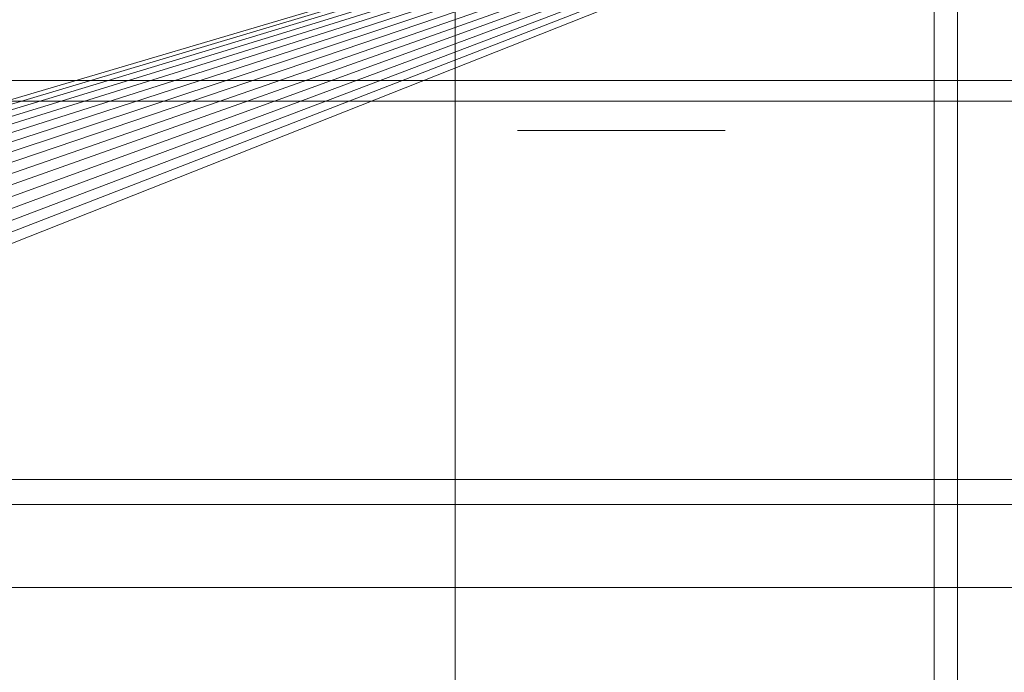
# Model space of a CAD drawing. Header units: millimetres. Extents: x -2233 to 65662, y -50530 to 6847.
# Tile 462 of 656: x 24178 to 24296, y -18330 to -18252. Entities that reach past the tile are written whole.
import ezdxf

# ---------------------------------------------------------------- set-up
doc = ezdxf.new("R2010")
doc.units = ezdxf.units.MM
for name, color, linetype, lineweight in [('superior_briquetadora', 7, 'Continuous', 0), ('superior_C02', 7, 'Continuous', 0), ('superior_C05', 7, 'Continuous', 0)]:
    doc.layers.add(name, color=color, linetype=linetype, lineweight=lineweight)

msp = doc.modelspace()

# ---------------------------------------------------------------- linework, layer by layer
at = {"layer": 'superior_briquetadora'}
for p, q in [((24052.224, -18298.106), (24350.067, -18210)), ((24054.359, -18298.423), (24350.067, -18210)), ((24350.067, -18210), (24056.454, -18298.947)), ((24350.067, -18210), (24058.487, -18299.675)), ((24350.067, -18210), (24060.438, -18300.598)), ((24350.067, -18210), (24062.29, -18301.708)), ((24350.067, -18210), (24064.024, -18302.994)), ((24350.067, -18210), (24065.624, -18304.444)), ((24350.067, -18210), (24067.074, -18306.043)), ((24350.067, -18210), (24068.36, -18307.777)), ((24350.067, -18210), (24069.47, -18309.629)), ((24350.067, -18210), (24070.393, -18311.581)), ((24350.067, -18210), (24071.12, -18313.614)), ((24350.067, -18210), (24071.645, -18315.708)), ((24350.067, -18210), (24071.962, -18317.844)), ((24350.067, -18210), (24072.067, -18320)), ((24230.067, -18210), (24230.067, -18430)), ((23750.067, -18320), (25950.067, -18320)), ((24150.067, -18320), (25800.067, -18320)), ((24150.067, -18320), (25950.067, -18320))]:
    msp.add_line(p, q, dxfattribs=at)
at = {"layer": 'superior_C02'}
for p, q in [((24290.488, -15870), (24290.488, -20130)), ((24287.683, -17550), (24287.683, -18450)), ((24379.243, -18307), (23959.241, -18307)), ((23974.144, -18307), (24394.146, -18307)), ((23959.241, -18310), (24379.243, -18310)), ((23974.144, -18310), (24394.146, -18310)), ((24395.04, -18310), (23975.038, -18310))]:
    msp.add_line(p, q, dxfattribs=at)
at = {"layer": 'superior_C05'}
for p, q in [((24160.067, -18259), (24340.067, -18259)), ((24135.067, -18261.5), (24365.067, -18261.5)), ((24237.602, -18265), (24237.571, -18265)), ((24237.664, -18265), (24237.602, -18265)), ((24237.757, -18265), (24237.664, -18265)), ((24237.881, -18265), (24237.757, -18265)), ((24238.035, -18265), (24237.881, -18265)), ((24238.218, -18265), (24238.035, -18265)), ((24238.432, -18265), (24238.218, -18265)), ((24238.674, -18265), (24238.432, -18265)), ((24238.944, -18265), (24238.674, -18265)), ((24239.242, -18265), (24238.944, -18265)), ((24239.567, -18265), (24239.242, -18265)), ((24239.918, -18265), (24239.567, -18265)), ((24240.295, -18265), (24239.918, -18265)), ((24240.695, -18265), (24240.295, -18265)), ((24241.119, -18265), (24240.695, -18265)), ((24241.565, -18265), (24241.119, -18265)), ((24242.033, -18265), (24241.565, -18265)), ((24242.52, -18265), (24242.033, -18265)), ((24243.026, -18265), (24242.52, -18265)), ((24243.55, -18265), (24243.026, -18265)), ((24244.089, -18265), (24243.55, -18265)), ((24244.644, -18265), (24244.089, -18265)), ((24245.212, -18265), (24244.644, -18265)), ((24245.792, -18265), (24245.212, -18265)), ((24246.383, -18265), (24245.792, -18265)), ((24246.983, -18265), (24246.383, -18265)), ((24246.694, -18265), (24246.677, -18265)), ((24246.719, -18265), (24246.694, -18265)), ((24246.753, -18265), (24246.719, -18265)), ((24246.795, -18265), (24246.753, -18265)), ((24246.845, -18265), (24246.795, -18265)), ((24246.903, -18265), (24246.845, -18265)), ((24246.968, -18265), (24246.903, -18265)), ((24247.042, -18265), (24246.968, -18265)), ((24247.591, -18265), (24246.983, -18265)), ((24247.123, -18265), (24247.042, -18265)), ((24247.211, -18265), (24247.123, -18265)), ((24247.307, -18265), (24247.211, -18265)), ((24247.409, -18265), (24247.307, -18265)), ((24247.518, -18265), (24247.409, -18265)), ((24247.634, -18265), (24247.518, -18265)), ((24248.204, -18265), (24247.591, -18265)), ((24247.755, -18265), (24247.634, -18265)), ((24247.882, -18265), (24247.755, -18265)), ((24248.015, -18265), (24247.882, -18265)), ((24248.152, -18265), (24248.015, -18265)), ((24248.295, -18265), (24248.152, -18265)), ((24248.823, -18265), (24248.204, -18265)), ((24248.441, -18265), (24248.295, -18265)), ((24248.592, -18265), (24248.441, -18265)), ((24248.747, -18265), (24248.592, -18265)), ((24248.905, -18265), (24248.747, -18265)), ((24249.444, -18265), (24248.823, -18265)), ((24249.065, -18265), (24248.905, -18265)), ((24249.229, -18265), (24249.065, -18265)), ((24249.394, -18265), (24249.229, -18265)), ((24249.561, -18265), (24249.394, -18265)), ((24250.067, -18265), (24249.444, -18265)), ((24249.729, -18265), (24249.561, -18265)), ((24249.898, -18265), (24249.729, -18265)), ((24250.067, -18265), (24249.898, -18265)), ((24250.067, -18265), (24250.691, -18265)), ((24250.237, -18265), (24250.067, -18265)), ((24250.406, -18265), (24250.237, -18265)), ((24250.574, -18265), (24250.406, -18265)), ((24250.741, -18265), (24250.574, -18265)), ((24250.691, -18265), (24251.312, -18265)), ((24250.906, -18265), (24250.741, -18265)), ((24251.07, -18265), (24250.906, -18265)), ((24251.23, -18265), (24251.07, -18265)), ((24251.388, -18265), (24251.23, -18265)), ((24251.312, -18265), (24251.931, -18265)), ((24251.543, -18265), (24251.388, -18265)), ((24251.694, -18265), (24251.543, -18265)), ((24251.84, -18265), (24251.694, -18265)), ((24251.983, -18265), (24251.84, -18265)), ((24251.931, -18265), (24252.544, -18265)), ((24252.12, -18265), (24251.983, -18265)), ((24252.253, -18265), (24252.12, -18265)), ((24252.38, -18265), (24252.253, -18265)), ((24252.501, -18265), (24252.38, -18265)), ((24252.617, -18265), (24252.501, -18265)), ((24252.544, -18265), (24253.152, -18265)), ((24252.726, -18265), (24252.617, -18265)), ((24252.828, -18265), (24252.726, -18265)), ((24252.924, -18265), (24252.828, -18265)), ((24253.012, -18265), (24252.924, -18265)), ((24253.093, -18265), (24253.012, -18265)), ((24253.167, -18265), (24253.093, -18265)), ((24253.152, -18265), (24253.752, -18265)), ((24253.232, -18265), (24253.167, -18265)), ((24253.29, -18265), (24253.232, -18265)), ((24253.34, -18265), (24253.29, -18265)), ((24253.382, -18265), (24253.34, -18265)), ((24253.416, -18265), (24253.382, -18265)), ((24253.441, -18265), (24253.416, -18265)), ((24253.458, -18265), (24253.441, -18265)), ((24253.752, -18265), (24254.343, -18265)), ((24254.343, -18265), (24254.923, -18265)), ((24254.923, -18265), (24255.491, -18265)), ((24255.491, -18265), (24256.046, -18265)), ((24256.046, -18265), (24256.585, -18265)), ((24256.585, -18265), (24257.109, -18265)), ((24257.109, -18265), (24257.615, -18265)), ((24257.615, -18265), (24258.102, -18265)), ((24258.102, -18265), (24258.57, -18265)), ((24258.57, -18265), (24259.016, -18265)), ((24259.016, -18265), (24259.44, -18265)), ((24259.44, -18265), (24259.84, -18265)), ((24259.84, -18265), (24260.217, -18265)), ((24260.217, -18265), (24260.568, -18265)), ((24260.568, -18265), (24260.893, -18265)), ((24260.893, -18265), (24261.191, -18265)), ((24261.191, -18265), (24261.461, -18265)), ((24261.461, -18265), (24261.703, -18265)), ((24261.703, -18265), (24261.917, -18265)), ((24261.917, -18265), (24262.1, -18265)), ((24262.1, -18265), (24262.254, -18265)), ((24262.254, -18265), (24262.378, -18265)), ((24262.378, -18265), (24262.47, -18265)), ((24262.47, -18265), (24262.533, -18265)), ((24262.533, -18265), (24262.564, -18265))]:
    msp.add_line(p, q, dxfattribs=at)

doc.saveas('drawing.dxf')
